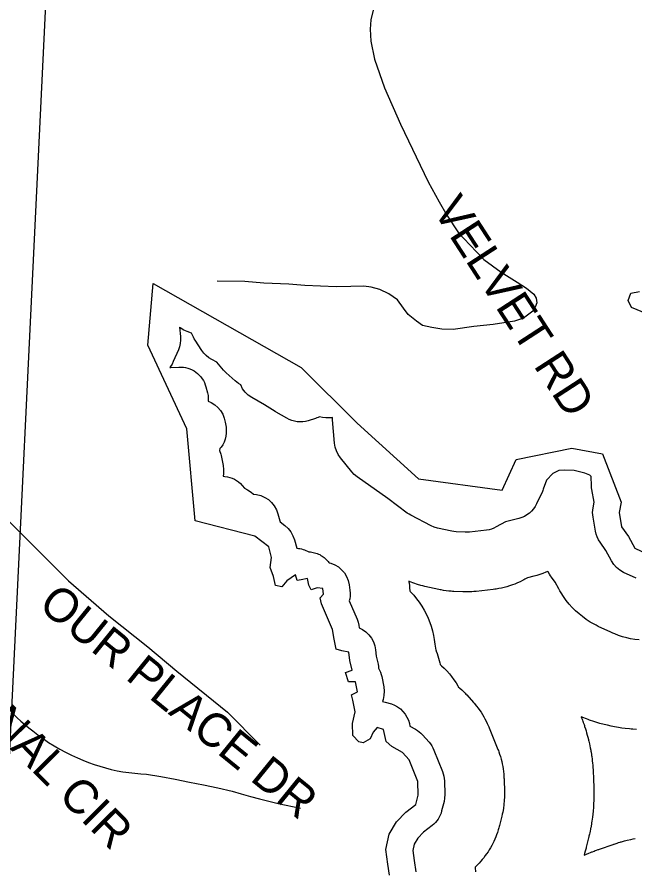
# Model space of a CAD drawing. Extents: x 1950930 to 2061844, y 904556 to 1017002.
# Drawn here: x 1958379 to 1960120, y 990391 to 992790 of the extents above; entities that cross this region are included whole.
import ezdxf

# ---------------------------------------------------------------- set-up
doc = ezdxf.new("R2010")
doc.units = 0
for name, color, linetype in [('Exist Boundary Political CountyLine', 7, 'Continuous'), ('Exist Hydrographic Buffer Line', 7, 'Continuous'), ('Exist Hydrographic Lake Shore', 7, 'Continuous'), ('Exist Road Non-System Type 51', 7, 'Continuous'), ('Exist Road Non-System Type 51 Label', 7, 'Continuous')]:
    doc.layers.add(name, color=color, linetype=linetype)

msp = doc.modelspace()

# ---------------------------------------------------------------- linework, layer by layer
at = {"layer": 'Exist Boundary Political CountyLine'}
msp.add_lwpolyline([(1954666.9, 907077.7), (1956979.8, 962278.8), (1958720.5, 998184), (1959482.1, 1016167.2)], dxfattribs=at)
at = {"layer": 'Exist Hydrographic Buffer Line'}
for points in [[(1960123.1, 991209.8), (1960087.8, 991226.3), (1960077.4, 991232.3), (1960068, 991239.9), (1960060, 991248.8), (1960053.5, 991259), (1960038.2, 991287.6), (1960021.4, 991311), (1960016.8, 991318.3), (1960013, 991326), (1960010.2, 991334.1), (1960008.3, 991342.5), (1960001.7, 991382.2), (1960000.9, 991388.6), (1960000.6, 991395.2), (1960001, 991401.7), (1960001.9, 991408.1), (1960004.9, 991424.4), (1959998.5, 991459.3), (1959997.8, 991464.5), (1959997.4, 991469.7), (1959996.3, 991496.2), (1959992.5, 991500.2), (1959978.8, 991506.1), (1959948.7, 991513.6), (1959920.9, 991514.4), (1959905, 991512.8), (1959888.1, 991504.9), (1959870.8, 991486), (1959861.6, 991460.5), (1959860.3, 991457.3), (1959859, 991454.1), (1959842.4, 991418.9), (1959838.5, 991411.6), (1959833.8, 991404.8), (1959828.4, 991398.5), (1959822.4, 991392.9), (1959815.7, 991388), (1959808.6, 991383.8), (1959801, 991380.5), (1959793.1, 991378), (1959755, 991368.2), (1959729.1, 991354.1), (1959722.6, 991350.9), (1959715.8, 991348.4), (1959708.8, 991346.5), (1959701.6, 991345.3), (1959653.7, 991339.8), (1959647.8, 991339.4), (1959641.9, 991339.4), (1959616.6, 991340.5), (1959610, 991341.1), (1959603.6, 991342.2), (1959563.9, 991351), (1959554.6, 991353.8), (1959545.6, 991357.7), (1959488.4, 991387.4), (1959483.4, 991390.3), (1959478.6, 991393.5), (1959423.5, 991433.9), (1959337, 991495.3), (1959329, 991501.8), (1959322, 991509.4), (1959290, 991549.1), (1959283.7, 991558.2), (1959278.8, 991568.3), (1959275.5, 991578.9), (1959273.7, 991589.9), (1959268.2, 991656), (1959268.1, 991657.5), (1959268, 991659), (1959267.9, 991662.3), (1959265.8, 991661.8), (1959257.2, 991661.1), (1959248.6, 991661.3), (1959240.1, 991662.5), (1959231, 991664.3), (1959227.2, 991662.7), (1959223.7, 991661.3), (1959220.2, 991660.1), (1959199.3, 991653.5), (1959191.7, 991651.5), (1959184, 991650.4), (1959176.2, 991650), (1959168.4, 991650.5), (1959160.7, 991651.7), (1959153.2, 991653.8), (1959145.9, 991656.6), (1959139, 991660.2), (1959108.7, 991677.8), (1959107.8, 991678.4), (1959106.8, 991678.9), (1959076, 991698.1), (1959040.7, 991718.4), (1959030.7, 991725.3), (1959021.9, 991733.8), (1959014.6, 991743.5), (1959009.2, 991754.1), (1959003, 991758.1), (1958998.1, 991761.6), (1958993.4, 991765.5), (1958968.1, 991788.6), (1958964.5, 991792.1), (1958961.2, 991795.8), (1958942.2, 991818.5), (1958927.9, 991825.9), (1958919.7, 991830.9), (1958912.2, 991836.9), (1958905.5, 991843.8), (1958899.8, 991851.4), (1958881.1, 991880.1), (1958878.5, 991884.4), (1958876.2, 991888.8), (1958870.8, 991900.1), (1958858.9, 991904.2), (1958848.6, 991908.6), (1958839.1, 991914.5), (1958836.9, 991916.4), (1958839.5, 991890.2), (1958839.9, 991880.6), (1958839, 991871.1), (1958837, 991861.8), (1958833.8, 991852.8), (1958819.4, 991819.7), (1958816, 991812.8), (1958811.9, 991806.3), (1958809.6, 991803), (1958812, 991803.2), (1958835.1, 991804.3), (1958841.5, 991804.4), (1958847.8, 991803.9), (1958854.1, 991802.8), (1958860.3, 991801.2), (1958866.3, 991799.2), (1958872.1, 991796.6), (1958877.7, 991793.5), (1958883, 991790), (1958887.9, 991786), (1958892.6, 991781.6), (1958896.8, 991776.9), (1958900.6, 991771.8), (1958904, 991766.4), (1958906.9, 991760.7), (1958909.3, 991754.8), (1958911.2, 991748.7), (1958915.6, 991732.2), (1958917.2, 991724.8), (1958918, 991717.2), (1958918, 991709.6), (1958917.9, 991708), (1958926.1, 991704.5), (1958936, 991698.3), (1958944.9, 991690.7), (1958952.5, 991681.7), (1958958.5, 991671.7), (1958963, 991660.8), (1958965.7, 991649.4), (1958967.9, 991635), (1958968.7, 991626.6), (1958968.5, 991618.1), (1958967.4, 991609.7), (1958965.4, 991601.4), (1958962.4, 991593.4), (1958958.5, 991585.9), (1958953.8, 991578.8), (1958950.9, 991575.2), (1958949.9, 991569.5), (1958953.1, 991559.5), (1958954.3, 991555.1), (1958955.3, 991550.6), (1958959.7, 991527.5), (1958961, 991515.9), (1958960.5, 991504.2), (1958959.6, 991497.2), (1958964.9, 991496.6), (1958971.8, 991495.6), (1958978.6, 991493.9), (1958985.2, 991491.5), (1958991.6, 991488.6), (1958997.7, 991485.1), (1959003.4, 991481), (1959008.7, 991476.5), (1959013.5, 991471.4), (1959020.3, 991463.6), (1959028.7, 991458.9), (1959038.7, 991452.3), (1959045.4, 991446.1), (1959054, 991445.4), (1959065.8, 991442.4), (1959077, 991437.6), (1959087.2, 991431.1), (1959096.3, 991422.9), (1959103.9, 991413.4), (1959109.9, 991402.8), (1959114.1, 991391.4), (1959119.6, 991371.6), (1959120.3, 991368.5), (1959133.9, 991358), (1959142.9, 991349.8), (1959150.5, 991340.2), (1959156.4, 991329.5), (1959160.5, 991318), (1959166.9, 991294.2), (1959167.3, 991294.2), (1959171.8, 991293.9), (1959176.1, 991293.2), (1959180.5, 991292.4), (1959184.8, 991291.2), (1959189, 991289.8), (1959193.1, 991288.2), (1959197.1, 991286.3), (1959200.9, 991284.3), (1959202.3, 991284.2), (1959206.1, 991283.9), (1959209.9, 991283.4), (1959213.7, 991282.6), (1959217.5, 991281.7), (1959221.1, 991280.6), (1959224.8, 991279.3), (1959228.3, 991277.8), (1959231.8, 991276.2), (1959235.2, 991274.3), (1959238.4, 991272.3), (1959241.6, 991270.1), (1959244.7, 991267.8), (1959247.6, 991265.3), (1959250.4, 991262.7), (1959253.1, 991259.9), (1959255.6, 991257), (1959257.9, 991254), (1959258.3, 991253.4), (1959262.9, 991252.3), (1959274.1, 991247.8), (1959284.4, 991241.6), (1959293.6, 991233.8), (1959301.4, 991224.6), (1959307.6, 991214.3), (1959312.1, 991203.1), (1959314.8, 991191.4), (1959317, 991175.9), (1959317.7, 991167.8), (1959317.5, 991159.6), (1959316.5, 991151.5), (1959315.2, 991146.2), (1959337.1, 991094.3), (1959340.1, 991086), (1959342.1, 991077.4), (1959343.2, 991070.2), (1959352.4, 991065.8), (1959362.1, 991059), (1959370.5, 991050.8), (1959377.6, 991041.4), (1959383.1, 991031), (1959386.9, 991019.9), (1959389, 991008.3), (1959390.7, 990990.4), (1959396.1, 990968), (1959397.3, 990961.2), (1959397.8, 990956.2), (1959400.6, 990951.1), (1959403.2, 990945.1), (1959405.2, 990939), (1959406.7, 990932.7), (1959412.2, 990904), (1959413.5, 990892), (1959412.9, 990879.8), (1959410.3, 990868), (1959408.3, 990863), (1959416, 990861.2), (1959433.6, 990855.7), (1959442.7, 990852.2), (1959451.3, 990847.5), (1959459.2, 990841.7), (1959466.3, 990835), (1959472.5, 990827.3), (1959477.6, 990819), (1959481.6, 990810), (1959484.4, 990800.6), (1959486, 990793.3), (1959501.6, 990784.7), (1959506.9, 990781.4), (1959512, 990777.7), (1959516.7, 990773.6), (1959521.1, 990769.1), (1959539.8, 990748.2), (1959543.9, 990743.1), (1959547.6, 990737.7), (1959550.8, 990732), (1959553.5, 990726), (1959577.7, 990665.4), (1959579.9, 990659.2), (1959581.5, 990652.8), (1959582.6, 990646.3), (1959583.1, 990639.7), (1959584.2, 990601.2), (1959583.7, 990590.9), (1959582, 990580.9), (1959575.3, 990554.4), (1959573.6, 990548.4), (1959571.3, 990542.5), (1959568.5, 990536.9), (1959565.3, 990531.5), (1959561.7, 990526.4), (1959557.6, 990521.6), (1959553.1, 990517.2), (1959548.3, 990513.2), (1959523.9, 990494.3), (1959508, 990478.1), (1959498.1, 990461.4), (1959494.4, 990443.3), (1959498.2, 990415.3), (1959502.6, 990383.4)], [(1960131.9, 991035.9), (1960119.6, 991037.3), (1960107.5, 991039.5), (1960096.8, 991041.9), (1960084.9, 991045), (1960073.3, 991049), (1960063, 991052.9), (1960057.3, 991055.2), (1960051.7, 991057.7), (1960016.5, 991074.2), (1960010.4, 991077.2), (1960004.5, 991080.4), (1959994.1, 991086.4), (1959982.6, 991093.6), (1959971.8, 991101.6), (1959962.4, 991109.2), (1959952.3, 991118.1), (1959942.9, 991127.7), (1959934.9, 991136.7), (1959926.3, 991147.1), (1959918.5, 991158.2), (1959912.1, 991168.3), (1959908.5, 991174), (1959905.2, 991179.9), (1959895.3, 991198.6), (1959885, 991212.9), (1959882.2, 991216.9), (1959879.6, 991220.9), (1959875, 991228.1), (1959874.3, 991229.2), (1959868.9, 991226.8), (1959860.3, 991223.3), (1959851.6, 991220.3), (1959843.7, 991217.8), (1959839.3, 991216.5), (1959834.8, 991215.3), (1959817.2, 991210.8), (1959810, 991206.8), (1959806.4, 991204.9), (1959802.7, 991203.1), (1959796.2, 991199.9), (1959788.8, 991196.5), (1959781.3, 991193.5), (1959774.5, 991190.9), (1959766.8, 991188.3), (1959759, 991186), (1959751.9, 991184.1), (1959744, 991182.2), (1959736, 991180.7), (1959728.9, 991179.5), (1959724.9, 991178.9), (1959720.8, 991178.4), (1959672.9, 991172.9), (1959669.6, 991172.6), (1959666.3, 991172.3), (1959660.4, 991171.8), (1959653.8, 991171.5), (1959647.2, 991171.4), (1959641.2, 991171.4), (1959637.9, 991171.4), (1959634.6, 991171.5), (1959609.3, 991172.6), (1959605.6, 991172.8), (1959601.9, 991173.1), (1959595.4, 991173.7), (1959588.1, 991174.5), (1959580.8, 991175.6), (1959574.3, 991176.8), (1959570.7, 991177.5), (1959567.1, 991178.2), (1959527.5, 991187), (1959522.1, 991188.3), (1959516.9, 991189.7), (1959507.5, 991192.5), (1959497.1, 991195.9), (1959487, 991200), (1959483, 991201.7), (1959483.3, 991199.7), (1959483.9, 991195.1), (1959484.4, 991190.6), (1959485.1, 991182.4), (1959485.5, 991174.7), (1959486.5, 991172.3), (1959487.3, 991171.6), (1959496.5, 991162), (1959504.8, 991151.8), (1959511.9, 991142.4), (1959519.4, 991131.5), (1959526, 991120.1), (1959531.5, 991109.7), (1959537.3, 991097.8), (1959542, 991085.5), (1959545.8, 991074.4), (1959549.6, 991061.8), (1959552.4, 991048.9), (1959554.5, 991037.3), (1959555.5, 991030.7), (1959556.2, 991024.2), (1959556.8, 991018.1), (1959559.4, 991007.2), (1959559.6, 991006.2), (1959560.2, 991004.7), (1959562.7, 990997.9), (1959564.7, 990991.7), (1959566.8, 990984.8), (1959568.6, 990977.8), (1959570.1, 990971.5), (1959570.9, 990968), (1959571.2, 990966.9), (1959575.1, 990963.4), (1959582.2, 990956.7), (1959589.9, 990948.8), (1959597, 990940.5), (1959603.2, 990932.9), (1959609.8, 990924.1), (1959615.8, 990915), (1959620.9, 990906.6), (1959622.1, 990904.6), (1959622.2, 990904.4), (1959627, 990900.3), (1959632.2, 990895.6), (1959637.2, 990890.7), (1959641.5, 990886.2), (1959643.9, 990883.7), (1959646.3, 990881.1), (1959665, 990860.2), (1959667.4, 990857.4), (1959669.8, 990854.6), (1959673.9, 990849.5), (1959678.4, 990843.7), (1959682.7, 990837.8), (1959686.4, 990832.4), (1959690.4, 990826.2), (1959694.1, 990819.9), (1959697.3, 990814.2), (1959700.8, 990807.7), (1959703.9, 990801.1), (1959706.6, 990795.1), (1959708.1, 990791.8), (1959709.5, 990788.4), (1959733.7, 990727.8), (1959735.1, 990724.3), (1959736.3, 990720.9), (1959738.5, 990714.6), (1959740.8, 990707.6), (1959742.7, 990700.5), (1959744.4, 990694.1), (1959746, 990686.9), (1959747.4, 990679.7), (1959748.4, 990673.1), (1959749.4, 990665.8), (1959750.1, 990658.5), (1959750.6, 990651.9), (1959750.8, 990648.2), (1959751, 990644.5), (1959752.1, 990606), (1959752.2, 990600.2), (1959752, 990594.5), (1959751.6, 990584.3), (1959750.8, 990572.8), (1959749.1, 990561.4), (1959747.3, 990551.4), (1959746.2, 990545.7), (1959744.9, 990540.1), (1959738.3, 990513.7), (1959737.4, 990510.3), (1959736.5, 990506.9), (1959734.7, 990500.9), (1959732.6, 990494.2), (1959730.2, 990487.6), (1959727.9, 990481.7), (1959725.2, 990475.2), (1959722.3, 990468.8), (1959719.5, 990463.2), (1959716.3, 990456.9), (1959712.8, 990450.8), (1959709.6, 990445.4), (1959705.9, 990439.5), (1959701.9, 990433.7), (1959698.2, 990428.6), (1959694, 990422.9), (1959689.6, 990417.5), (1959685.5, 990412.7), (1959680.8, 990407.4), (1959675.9, 990402.4), (1959671.5, 990398), (1959670, 990396.6), (1959670.2, 990394.2), (1959670.9, 990383.3)], [(1960124.5, 990783.8), (1960113.6, 990784.6), (1960109, 990785), (1960104.4, 990785.4), (1960092.2, 990786.8), (1960083, 990787.9), (1960073.9, 990789.5), (1960061.8, 990791.7), (1960057.3, 990792.6), (1960052.8, 990793.5), (1960042.1, 990795.9), (1960037.6, 990796.9), (1960033.1, 990798.1), (1960021.2, 990801.2), (1960012.3, 990803.7), (1960003.6, 990806.5), (1959991.9, 990810.5), (1959987.6, 990812), (1959983.2, 990813.6), (1959973, 990817.5), (1959970.8, 990818.4), (1959968.7, 990819.2), (1959968.5, 990819.3), (1959968.7, 990818.7), (1959970.1, 990815.3), (1959971.1, 990812.7), (1959972, 990810.1), (1959973.3, 990806.6), (1959973.7, 990805.3), (1959974.2, 990804), (1959976.4, 990797.8), (1959977.3, 990795.2), (1959978.1, 990792.6), (1959980.4, 990785.5), (1959982.1, 990780.2), (1959983.6, 990774.9), (1959985.6, 990767.8), (1959986.3, 990765.1), (1959987, 990762.5), (1959988.6, 990756.1), (1959989.3, 990753.4), (1959989.9, 990750.7), (1959991.6, 990743.5), (1959992.8, 990738.1), (1959993.8, 990732.6), (1959995.2, 990725.4), (1959995.7, 990722.6), (1959996.1, 990719.9), (1959997.2, 990713.4), (1959997.6, 990710.7), (1959998, 990707.9), (1959999, 990700.6), (1959999.7, 990695.1), (1960000.3, 990689.6), (1960001, 990682.3), (1960001.3, 990679.5), (1960001.5, 990676.7), (1960002, 990670.2), (1960002, 990668.8), (1960002.1, 990667.4), (1960002.4, 990663.7), (1960002.5, 990660.9), (1960002.6, 990658.2), (1960002.8, 990654.5), (1960002.8, 990653.1), (1960002.9, 990651.7), (1960004, 990613.2), (1960004, 990611), (1960004.1, 990608.9), (1960004.1, 990603.1), (1960004.1, 990598.8), (1960004.1, 990594.5), (1960004, 990588.8), (1960003.9, 990586.6), (1960003.8, 990584.5), (1960003.4, 990574.2), (1960003.2, 990569.9), (1960002.9, 990565.6), (1960002.1, 990554.2), (1960001.3, 990545.6), (1960000.2, 990537.1), (1959998.6, 990525.7), (1959997.9, 990521.4), (1959997.2, 990517.2), (1959995.4, 990507.1), (1959995, 990505), (1959994.6, 990502.9), (1959993.5, 990497.2), (1959992.7, 990493), (1959991.7, 990488.8), (1959990.4, 990483.2), (1959989.9, 990481.1), (1959989.4, 990479.1), (1959982.8, 990452.6), (1959982.5, 990451.3), (1959982.2, 990450.1), (1959981.3, 990446.7), (1959980.6, 990444.1), (1959979.9, 990441.6), (1959978.9, 990438.2), (1959978.6, 990436.9), (1959978.2, 990435.6), (1959976.5, 990429.8), (1959981.6, 990432), (1959985, 990433.5), (1959988.4, 990434.9), (1959996.5, 990438.3), (1959998.2, 990439), (1959999.9, 990439.7), (1960004.5, 990441.5), (1960008, 990442.8), (1960011.5, 990444.1), (1960016.1, 990445.7), (1960017.9, 990446.4), (1960019.6, 990447), (1960058.1, 990460.2), (1960059.9, 990460.8), (1960061.7, 990461.4), (1960066.5, 990462.9), (1960070.1, 990464.1), (1960073.7, 990465.2), (1960078.5, 990466.6), (1960080.4, 990467.1), (1960082.2, 990467.6), (1960090.8, 990470), (1960094.5, 990471), (1960098.1, 990471.9), (1960107.9, 990474.3), (1960115.3, 990476), (1960120.7, 990477.1)]]:
    msp.add_lwpolyline(points, dxfattribs=at)
at = {"layer": 'Exist Hydrographic Lake Shore'}
for points in [[(1959049.5, 991328.4), (1958881.1, 991371.3), (1958857.5, 991630.8), (1958747.4, 991866.6), (1958763.1, 992039.6), (1959179.8, 991803.7), (1959337, 991646.5), (1959510, 991489.3), (1959745.8, 991457.8), (1959785.1, 991544.3), (1959942.4, 991575.7), (1960028.8, 991560), (1960081.1, 991424.2), (1960075.6, 991394.5), (1960082.2, 991354.8), (1960102.1, 991327.3), (1960119.7, 991294.2), (1960154.9, 991277.7)], [(1960153.8, 991954.2), (1960109.8, 991971.8), (1960101, 991991.6), (1960108.7, 992012.6), (1960132.9, 992017)], [(1959418.4, 990445.9), (1959427.2, 990488.9), (1959448.1, 990524.1), (1959474, 990550.6), (1959502.6, 990572.6), (1959509.2, 990599), (1959508.1, 990637.6), (1959483.9, 990698.2), (1959465.1, 990719.1), (1959435.4, 990735.6), (1959418.9, 990750), (1959411.2, 990784.1), (1959393.6, 990789.6), (1959382.6, 990776.4), (1959373.8, 990757.7), (1959353.9, 990746.7), (1959341.8, 990748.9), (1959325.3, 990766.5), (1959324.2, 990800.7), (1959331.9, 990833.7), (1959325.3, 990866.8), (1959320.9, 990881.1), (1959338.5, 990889.9), (1959333, 990918.5), (1959313.2, 990918.5), (1959304.4, 990943.9), (1959323.1, 990950.5), (1959316.5, 990978), (1959314.3, 991001.2), (1959294.5, 991005.6), (1959278, 991010), (1959272.5, 991038.6), (1959268.1, 991065.1), (1959237.2, 991137.8), (1959232.8, 991154.3), (1959242.8, 991165.3), (1959240.5, 991180.7), (1959225.1, 991183), (1959207.5, 991177.4), (1959200.9, 991190.7), (1959197.6, 991209.4), (1959180, 991205), (1959167.9, 991203.9), (1959163.5, 991219.3), (1959139.3, 991202.8), (1959124.9, 991185.2), (1959107.3, 991189.6), (1959101.8, 991214.9), (1959091.9, 991240.2), (1959096.3, 991267.8), (1959088.1, 991298.6), (1959049.5, 991328.4)], [(1959428.3, 990373.2), (1959423.9, 990405.1), (1959418.4, 990445.9)]]:
    msp.add_lwpolyline(points, dxfattribs=at)
at = {"layer": 'Exist Road Non-System Type 51'}
for points in [[(1959383.5, 992812.9), (1959375.8, 992782.3), (1959373.5, 992756.2), (1959375.8, 992721.8), (1959386.2, 992671.8), (1959414.6, 992590.9), (1959459, 992488.7), (1959537.4, 992326.1), (1959568.5, 992269.8), (1959590.2, 992231.9), (1959622.4, 992182.5), (1959654.6, 992148.6), (1959694.6, 992107.8), (1959743, 992071.7), (1959788, 992043.9), (1959814.6, 992026.6), (1959834.6, 992010), (1959841.4, 991998.3), (1959843, 991985.6), (1959839.1, 991973.3), (1959831.9, 991962.2), (1959805.8, 991942.5), (1959780.2, 991933.6), (1959720.8, 991924.4), (1959665.8, 991918.3), (1959607.4, 991910.5), (1959576.2, 991911.6), (1959548, 991916.1), (1959521.2, 991921.6), (1959504.6, 991933.9), (1959481.2, 991952.8), (1959468, 991970), (1959450.8, 991993.6), (1959426.9, 992010.8), (1959401.2, 992023.1), (1959376.9, 992029.1), (1959355.8, 992031.9), (1959319.6, 992031.4), (1959278.5, 992030.8), (1959190.1, 992033.9), (1959145.1, 992038.3), (1959074, 992041.1), (1959020.6, 992045), (1958942.9, 992046.6)], [(1957904.2, 991680.9), (1958001, 991640.1), (1958050.9, 991613.1), (1958139.6, 991553.5), (1958206.9, 991505.7), (1958281.8, 991441.9), (1958367.6, 991359.4), (1958524.2, 991202.5), (1958637.9, 991103.8), (1958748, 991017.1), (1958829.1, 990948.2), (1958971.9, 990832.8), (1959064, 990739.9)], [(1958369.5, 990827.4), (1958379.8, 990817.1), (1958390.2, 990807.3), (1958401.2, 990797.9), (1958412.4, 990789), (1958423.9, 990780.5), (1958438.2, 990769), (1958452.9, 990758.1), (1958468.1, 990747.7), (1958483.6, 990737.8), (1958499.6, 990728.6), (1958515.8, 990719.9), (1958532.4, 990711.9), (1958549.2, 990704.4), (1958564.8, 990697.6), (1958580.2, 990691.3), (1958596.1, 990685.5), (1958612, 990680.3), (1958628.2, 990675.6), (1958644.5, 990671.5), (1958660.9, 990667.9), (1958677.4, 990664.9), (1958694.1, 990662.5), (1958710.8, 990660.6), (1958727.5, 990659.3), (1958744.2, 990658.5), (1958784.5, 990651.4), (1958824.6, 990643.9), (1958864.8, 990636), (1958904.8, 990627.8), (1958944.8, 990619.3), (1958984.8, 990610.4), (1959010.6, 990602.8), (1959036.6, 990595.6), (1959062.6, 990588.6), (1959088.8, 990582), (1959115, 990575.7), (1959177.4, 990562.6)]]:
    msp.add_lwpolyline(points, dxfattribs=at)

# ---------------------------------------------------------------- texts
at = {"layer": 'Exist Road Non-System Type 51 Label'}
for s, rotation, p in [('  VELVET RD', 302.9637, (1959510, 992306.4)), ('  OUR PLACE DR', 320.9216, (1958380.7, 991172)), ('  CANAL CIR', 314.7923, (1958118.6, 990970.8))]:
    msp.add_text(s, height=95, rotation=rotation, dxfattribs=at).set_placement(p)

doc.saveas('drawing.dxf')
